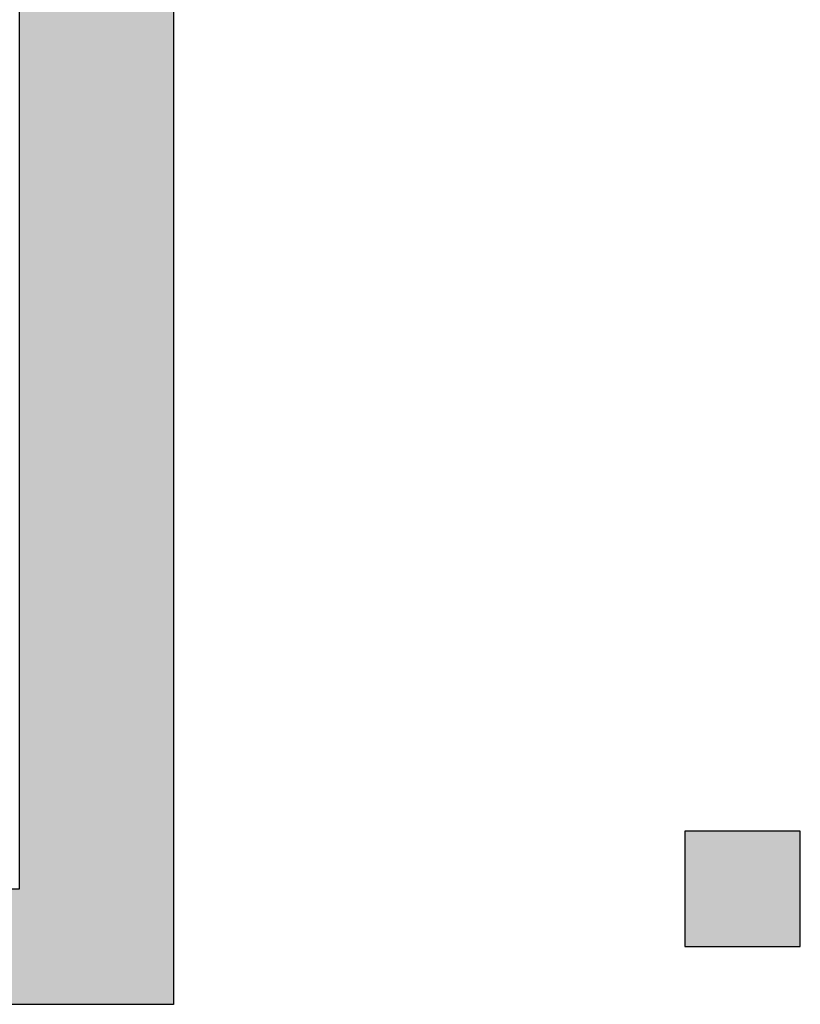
# Model space of a CAD drawing. Header units: millimetres. Extents: x 31882 to 271790, y -35693 to 24917.
# Tile 315 of 524: x 126928 to 127959, y 12916 to 14216. Entities that reach past the tile are written whole.
import ezdxf

# ---------------------------------------------------------------- set-up
doc = ezdxf.new("R2010")
doc.units = ezdxf.units.MM
doc.header["$MEASUREMENT"] = 0
doc.layers.add('00 Structural', color=2, linetype='Continuous', lineweight=25)

# ---------------------------------------------------------------- blocks, each defined once
blk = doc.blocks.new('steel cols')
at = {"layer": '00 Structural', "ltscale": 0.25}
h = blk.add_hatch(color=10, dxfattribs=at)
h.dxf.hatch_style = 1
h.paths.add_polyline_path([(1723381.977, -77443.609), (1723381.977, -77449.609), (1723387.977, -77449.609), (1723387.977, -77443.609)])
blk.add_lwpolyline([(1723381.977, -77443.609), (1723387.977, -77443.609), (1723387.977, -77449.609), (1723381.977, -77449.609)], close=True, dxfattribs=at)

msp = doc.modelspace()

# ---------------------------------------------------------------- hatches: boundary and pattern name
at = {"ltscale": 0.25}
h = msp.add_hatch(color=206, dxfattribs=at)
h.dxf.hatch_style = 1
h.paths.add_polyline_path([(126927.7, 13067.9), (126927.5, 16074.4), (127130.7, 16074.4), (127130.9, 12915.5), (126369, 12915.5), (126369, 13067.9)])

# ---------------------------------------------------------------- linework, layer by layer
at = {"layer": '00 Structural', "ltscale": 0.25}
msp.add_lwpolyline([(126927.7, 13067.9), (126927.5, 16074.4), (127130.7, 16074.4), (127130.9, 12915.5), (126369, 12915.5), (126369, 13067.9)], close=True, dxfattribs=at)

# ---------------------------------------------------------------- block references
at = {"layer": '00 Structural', "xscale": -25.4, "yscale": 25.4, "zscale": 25.4}
msp.add_blockref('steel cols', (43901860.8, 1980211.8), dxfattribs=at)

doc.saveas('drawing.dxf')
